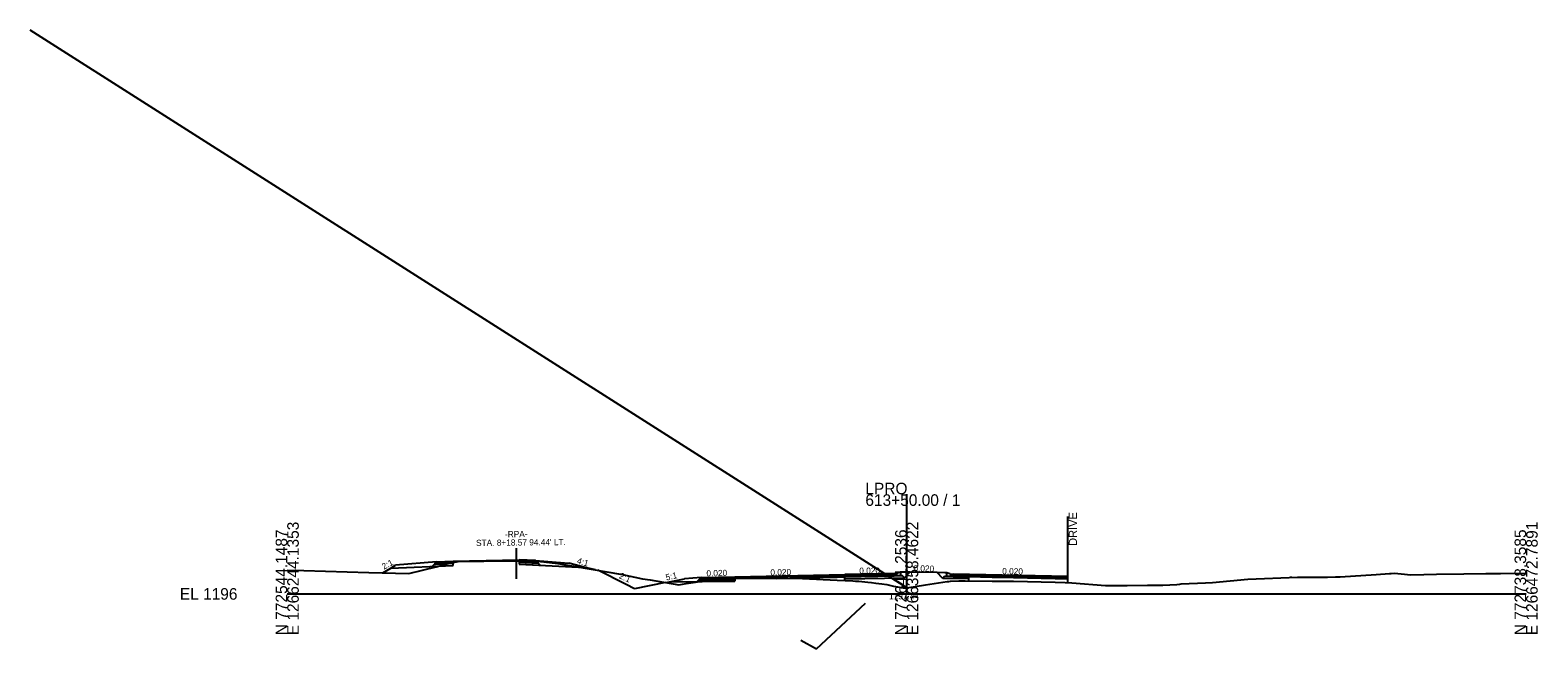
# Model space of a CAD drawing. Extents: x -3833 to 1267678, y -522 to 773248.
# Drawn here: x 1937.8 to 2302.8, y 4486.7 to 4636.5 of the extents above; entities that cross this region are included whole.
import ezdxf

# ---------------------------------------------------------------- set-up
doc = ezdxf.new("R2010")
doc.units = 0
for name, color, linetype in [('Exist Cross Section Cell', 7, 'Continuous'), ('Exist XS Center Line Elevation Label', 7, 'Continuous'), ('Exist XS Ground Line', 7, 'Continuous'), ('Prop CMT DNC', 7, 'Continuous'), ('Prop CMT Pvmt Course 1', 7, 'Continuous'), ('Prop CMT Pvmt Course 2', 7, 'Continuous'), ('Prop CMT Pvmt Course 3', 7, 'Continuous'), ('Prop CMT Pvmt Course 4', 7, 'Continuous'), ('Prop CMT Shld Paved Course 1', 7, 'Continuous'), ('Prop CMT Shld Paved Course 2', 7, 'Continuous'), ('Prop CMT Shld Paved Course 4', 7, 'Continuous'), ('Prop CMT Slope Grass', 7, 'Continuous'), ('Prop CMT Subgrade Earthwork', 7, 'Continuous'), ('Prop Conc Curb and Gutter', 7, 'Continuous'), ('Prop Conc Island Cover', 7, 'Continuous'), ('Prop Corridor Mesh Bottom', 7, 'Continuous'), ('Prop XS Ditch Slope Text', 7, 'Continuous'), ('Prop XS Finish Grade', 7, 'Continuous'), ('Prop XS SE Text', 7, 'Continuous'), ('Prop XS Shear Point Element', 7, 'Continuous'), ('Prop XS Shear Point Label', 7, 'Continuous'), ('Scratch_Level_1', 7, 'Continuous'), ('Scratch_Level_5', 7, 'Continuous')]:
    doc.layers.add(name, color=color, linetype=linetype)

msp = doc.modelspace()

# ---------------------------------------------------------------- linework, layer by layer
at = {"layer": 'Exist Cross Section Cell'}
for p, q in [((2150, 4500), (2150, 4524.12)), ((2000, 4500), (2150, 4500)), ((2150, 4500), (2300, 4500))]:
    msp.add_line(p, q, dxfattribs=at)
at = {"layer": 'Exist XS Ground Line'}
for p, q in [((2000.02, 4505.78), (2003.99, 4505.69)), ((2003.99, 4505.69), (2019.76, 4505.21)), ((2019.76, 4505.21), (2029.42, 4504.95)), ((2029.42, 4504.95), (2036.1, 4506.57)), ((2036.1, 4506.57), (2039.56, 4507.5)), ((2039.56, 4507.5), (2039.87, 4507.55)), ((2039.87, 4507.55), (2041.43, 4507.81)), ((2041.43, 4507.81), (2047.6, 4507.89)), ((2047.6, 4507.89), (2057.8, 4508)), ((2057.8, 4508), (2058.11, 4508)), ((2058.11, 4508), (2058.98, 4507.9)), ((2058.98, 4507.9), (2059.69, 4508.04)), ((2059.69, 4508.04), (2062.1, 4507.79)), ((2062.1, 4507.79), (2065.54, 4507.39)), ((2065.54, 4507.39), (2081.17, 4504.66)), ((2081.17, 4504.66), (2086.03, 4503.69)), ((2086.03, 4503.69), (2087.88, 4503.37)), ((2087.88, 4503.37), (2094.84, 4502.2)), ((2094.84, 4502.2), (2096.64, 4502.53)), ((2096.64, 4502.53), (2102.17, 4503.35)), ((2102.17, 4503.35), (2104.31, 4503.49)), ((2104.31, 4503.49), (2107.3, 4503.77)), ((2107.3, 4503.77), (2110.15, 4503.82)), ((2110.15, 4503.82), (2112.3, 4503.85)), ((2112.3, 4503.85), (2117.65, 4503.78)), ((2117.65, 4503.78), (2124.75, 4503.7)), ((2124.75, 4503.7), (2133.14, 4503.34)), ((2133.14, 4503.34), (2136.99, 4503.16)), ((2136.99, 4503.16), (2137.6, 4503.12)), ((2137.6, 4503.12), (2138.42, 4503.05)), ((2138.42, 4503.05), (2140.56, 4502.87)), ((2140.56, 4502.87), (2141.45, 4502.79)), ((2141.45, 4502.79), (2142.51, 4502.63)), ((2142.51, 4502.63), (2143.97, 4502.41)), ((2143.97, 4502.41), (2145.22, 4502.28)), ((2145.22, 4502.28), (2146.78, 4501.89)), ((2146.78, 4501.89), (2149.61, 4501.38)), ((2150, 4501.44), (2154.54, 4502.19)), ((2154.54, 4502.19), (2159.81, 4502.99)), ((2159.81, 4502.99), (2160.24, 4503.03)), ((2160.24, 4503.03), (2160.65, 4503.08)), ((2160.65, 4503.08), (2162.67, 4503.13)), ((2162.67, 4503.13), (2164.18, 4503.16)), ((2164.18, 4503.16), (2170.74, 4503.12)), ((2170.74, 4503.12), (2175.88, 4503.09)), ((2175.88, 4503.09), (2185.92, 4502.84)), ((2185.92, 4502.84), (2188.41, 4502.78)), ((2188.41, 4502.78), (2189.97, 4502.68)), ((2189.97, 4502.68), (2198.11, 4502.06)), ((2198.11, 4502.06), (2199.61, 4502.03)), ((2199.61, 4502.03), (2203.41, 4502.03)), ((2203.41, 4502.03), (2208.34, 4502.12)), ((2208.34, 4502.12), (2212.06, 4502.08)), ((2212.06, 4502.08), (2215.43, 4502.24)), ((2215.43, 4502.24), (2216.13, 4502.33)), ((2216.13, 4502.33), (2216.45, 4502.44)), ((2216.45, 4502.44), (2222.37, 4502.71)), ((2222.37, 4502.71), (2224.07, 4502.75)), ((2224.07, 4502.75), (2232.61, 4503.57)), ((2232.61, 4503.57), (2244.65, 4504.08)), ((2244.65, 4504.08), (2251.91, 4504.02)), ((2251.91, 4504.02), (2253.84, 4504.1)), ((2253.84, 4504.1), (2254.94, 4504.16)), ((2254.94, 4504.16), (2263.66, 4504.71)), ((2263.66, 4504.71), (2266.88, 4504.94)), ((2266.88, 4504.94), (2267.29, 4504.95)), ((2267.29, 4504.95), (2268.13, 4504.99)), ((2268.13, 4504.99), (2269.75, 4504.85)), ((2269.75, 4504.85), (2272.05, 4504.6)), ((2272.05, 4504.6), (2275.22, 4504.73)), ((2275.22, 4504.73), (2278.26, 4504.77)), ((2278.26, 4504.77), (2284.89, 4504.9)), ((2284.89, 4504.9), (2290.27, 4504.95)), ((2290.27, 4504.95), (2293.77, 4504.96)), ((2293.77, 4504.96), (2300, 4505.06)), ((2149.61, 4501.38), (2150, 4501.44))]:
    msp.add_line(p, q, dxfattribs=at)
at = {"layer": 'Prop CMT Pvmt Course 1'}
for p, q in [((2040.15, 4507.92), (2052.15, 4508.16)), ((2040.15, 4507.92), (2040.15, 4507.92)), ((2052.15, 4508.16), (2056.15, 4508.24)), ((2052.15, 4508.16), (2052.15, 4508.16)), ((2056.15, 4508.24), (2056.15, 4508.24)), ((2108.42, 4504.15), (2135, 4504.68)), ((2135, 4504.43), (2108.42, 4503.9)), ((2108.42, 4503.9), (2108.42, 4504.15)), ((2108.42, 4504.15), (2108.42, 4504.15)), ((2135, 4504.68), (2135, 4504.68)), ((2135, 4504.68), (2135, 4504.68)), ((2135, 4504.68), (2135, 4504.43)), ((2135, 4504.43), (2135, 4504.43)), ((2189, 4504.2), (2161.22, 4504.76)), ((2165, 4504.68), (2165, 4504.68)), ((2165, 4504.68), (2165, 4504.68)), ((2165, 4504.68), (2165, 4504.43)), ((2165, 4504.43), (2189, 4503.95)), ((2165, 4504.43), (2165, 4504.43)), ((2189, 4504.2), (2189, 4504.2))]:
    msp.add_line(p, q, dxfattribs=at)
at = {"layer": 'Prop CMT Pvmt Course 2'}
for p, q in [((2147, 4504.67), (2135, 4504.43)), ((2135, 4504.43), (2135, 4504.43)), ((2135, 4504.43), (2135, 4504.1)), ((2135, 4504.1), (2147, 4504.34)), ((2135, 4504.1), (2135, 4504.1)), ((2150, 4504.73), (2150, 4504.73)), ((2150, 4504.73), (2150, 4504.73)), ((2150, 4504.4), (2150, 4504.4)), ((2150, 4504.4), (2150, 4504.4)), ((2165, 4504.43), (2161.22, 4504.51)), ((2161.22, 4504.18), (2165, 4504.1)), ((2165, 4504.43), (2165, 4504.43)), ((2165, 4504.1), (2165, 4504.1))]:
    msp.add_line(p, q, dxfattribs=at)
at = {"layer": 'Prop CMT Pvmt Course 3'}
for p, q in [((2149.01, 4504.38), (2147, 4504.34)), ((2149.46, 4503.93), (2149.01, 4504.38))]:
    msp.add_line(p, q, dxfattribs=at)
at = {"layer": 'Prop CMT Pvmt Course 4'}
for p, q in [((2135, 4504.1), (2147, 4504.34)), ((2135, 4503.25), (2135, 4504.1)), ((2135, 4504.1), (2135, 4504.1)), ((2135, 4504.1), (2135, 4504.1)), ((2135, 4503.64), (2149.46, 4503.93)), ((2135, 4503.27), (2135, 4503.27)), ((2150, 4504.4), (2150, 4504.4)), ((2150, 4504.4), (2150, 4504.4)), ((2159.2, 4504.22), (2158.75, 4503.77)), ((2159.71, 4504.21), (2159.2, 4504.22)), ((2165, 4504.1), (2165, 4504.1)), ((2165, 4504.1), (2165, 4504.1)), ((2165, 4504.1), (2165, 4503.64)), ((2165, 4503.27), (2165, 4503.27))]:
    msp.add_line(p, q, dxfattribs=at)
at = {"layer": 'Prop CMT Shld Paved Course 1'}
for p, q in [((2035.91, 4507.49), (2036.16, 4507.75)), ((2036.16, 4507.75), (2040.15, 4507.92)), ((2040.15, 4507.92), (2040.16, 4507.6)), ((2056.15, 4508.24), (2056.15, 4508.24)), ((2056.15, 4508.24), (2056.15, 4508.24)), ((2056.15, 4508.24), (2056.15, 4507.99)), ((2060.15, 4508.08), (2056.15, 4508.24)), ((2056.15, 4507.99), (2056.15, 4507.99)), ((2056.15, 4507.99), (2060.41, 4507.82)), ((2060.41, 4507.82), (2060.15, 4508.08)), ((2060.15, 4508.08), (2060.15, 4508.08)), ((2099.98, 4503.73), (2100.24, 4503.99)), ((2108.42, 4503.9), (2099.98, 4503.73)), ((2100.24, 4503.99), (2108.42, 4504.15)), ((2100.24, 4503.99), (2100.24, 4503.99)), ((2108.42, 4504.15), (2108.42, 4504.15)), ((2108.42, 4504.15), (2108.42, 4504.15)), ((2108.42, 4504.15), (2108.42, 4503.9)), ((2108.42, 4503.9), (2108.42, 4503.9)), ((2147, 4504.92), (2135, 4504.68)), ((2135, 4504.68), (2135, 4504.68)), ((2135, 4504.68), (2135, 4504.43)), ((2135, 4504.43), (2147, 4504.67)), ((2150, 4504.73), (2150, 4504.73)), ((2150, 4504.73), (2150, 4504.73)), ((2165, 4504.43), (2165, 4504.68)), ((2165, 4504.68), (2165, 4504.68))]:
    msp.add_line(p, q, dxfattribs=at)
at = {"layer": 'Prop CMT Shld Paved Course 2'}
for p, q in [((2035.57, 4507.14), (2035.91, 4507.49)), ((2040.17, 4507.34), (2035.57, 4507.14)), ((2035.91, 4507.49), (2040.16, 4507.67)), ((2056.15, 4507.99), (2056.15, 4507.99)), ((2056.15, 4507.99), (2056.15, 4507.99)), ((2056.15, 4507.99), (2056.15, 4507.66)), ((2060.41, 4507.82), (2056.15, 4507.99)), ((2056.15, 4507.66), (2056.15, 4507.66)), ((2056.15, 4507.66), (2060.76, 4507.47)), ((2060.76, 4507.47), (2060.41, 4507.82)), ((2060.41, 4507.82), (2060.41, 4507.82)), ((2099.64, 4503.39), (2099.98, 4503.73)), ((2108.42, 4503.57), (2099.64, 4503.39)), ((2099.98, 4503.73), (2108.42, 4503.9)), ((2099.98, 4503.73), (2099.98, 4503.73)), ((2112.3, 4503.98), (2108.42, 4503.9)), ((2108.42, 4503.9), (2108.42, 4503.9)), ((2108.42, 4503.9), (2108.42, 4503.9)), ((2108.42, 4503.9), (2108.43, 4503.57)), ((2108.42, 4503.9), (2108.42, 4503.9)), ((2108.42, 4503.9), (2108.42, 4503.9)), ((2108.42, 4503.9), (2108.42, 4503.79)), ((2108.42, 4503.79), (2109.82, 4503.82)), ((2108.42, 4503.79), (2108.42, 4503.79)), ((2108.42, 4503.57), (2108.42, 4503.57)), ((2109.82, 4503.82), (2110.83, 4503.83)), ((2110.83, 4503.83), (2112.3, 4503.85)), ((2117.65, 4504.09), (2112.3, 4503.98)), ((2112.3, 4503.98), (2112.3, 4503.98)), ((2112.3, 4503.98), (2112.3, 4503.98)), ((2112.3, 4503.85), (2112.3, 4503.85)), ((2112.3, 4503.85), (2112.3, 4503.85)), ((2112.3, 4503.85), (2115.82, 4503.81)), ((2115.82, 4503.81), (2117.65, 4503.78)), ((2124.75, 4504.23), (2117.65, 4504.09)), ((2117.65, 4504.09), (2117.65, 4504.09)), ((2117.65, 4503.78), (2117.65, 4503.78)), ((2117.65, 4503.78), (2118.56, 4503.77)), ((2118.56, 4503.77), (2124.75, 4503.9)), ((2118.56, 4503.77), (2118.56, 4503.77)), ((2133.14, 4504.4), (2124.75, 4504.23)), ((2124.75, 4504.23), (2124.75, 4504.23)), ((2124.75, 4504.23), (2124.75, 4504.23)), ((2124.75, 4503.9), (2133.14, 4504.06)), ((2124.75, 4503.9), (2124.75, 4503.9)), ((2124.75, 4503.9), (2124.75, 4503.9)), ((2135, 4504.43), (2133.14, 4504.4)), ((2133.14, 4504.4), (2133.14, 4504.4)), ((2133.14, 4504.06), (2135, 4504.1)), ((2133.14, 4504.06), (2133.14, 4504.06)), ((2135, 4504.1), (2135, 4504.43)), ((2135, 4504.43), (2135, 4504.43)), ((2165, 4504.1), (2165, 4504.43)), ((2165, 4504.43), (2165, 4504.43)), ((2165, 4504.43), (2170.74, 4504.32)), ((2170.74, 4503.99), (2165, 4504.1)), ((2170.74, 4504.32), (2170.74, 4504.32)), ((2170.74, 4504.32), (2175.88, 4504.22)), ((2175.88, 4503.88), (2170.74, 4503.99)), ((2170.74, 4503.99), (2170.74, 4503.99)), ((2175.88, 4504.22), (2175.88, 4504.22)), ((2175.88, 4504.22), (2175.88, 4504.22)), ((2175.88, 4504.22), (2185.92, 4504.02)), ((2185.92, 4503.68), (2175.88, 4503.88)), ((2175.88, 4503.88), (2175.88, 4503.88)), ((2175.88, 4503.88), (2175.88, 4503.88)), ((2185.92, 4504.02), (2185.92, 4504.02)), ((2185.92, 4504.02), (2188.41, 4503.97)), ((2188.41, 4503.63), (2185.92, 4503.68)), ((2185.92, 4503.68), (2185.92, 4503.68)), ((2188.41, 4503.97), (2189, 4503.95)), ((2189, 4503.62), (2188.41, 4503.63)), ((2189, 4503.95), (2189, 4503.95)), ((2189, 4503.95), (2189, 4503.95)), ((2189, 4503.62), (2189, 4503.62))]:
    msp.add_line(p, q, dxfattribs=at)
at = {"layer": 'Prop CMT Shld Paved Course 4'}
for p, q in [((2035.12, 4506.67), (2035.57, 4507.14)), ((2035.57, 4507.14), (2036.07, 4507.17)), ((2056.15, 4507.66), (2056.15, 4507.66)), ((2056.15, 4507.66), (2056.15, 4507.66)), ((2056.15, 4507.66), (2056.16, 4507.2)), ((2060.26, 4507.49), (2056.15, 4507.66)), ((2056.16, 4507.2), (2056.16, 4507.2)), ((2056.16, 4507.2), (2061.28, 4506.95)), ((2060.76, 4507.47), (2060.26, 4507.49)), ((2060.26, 4507.49), (2060.26, 4507.49)), ((2061.28, 4506.95), (2060.76, 4507.47)), ((2060.76, 4507.47), (2060.76, 4507.47)), ((2099.17, 4502.93), (2099.64, 4503.39)), ((2108.43, 4503.11), (2099.17, 4502.93)), ((2099.64, 4503.39), (2100.14, 4503.4)), ((2100.14, 4503.4), (2108.43, 4503.57)), ((2108.43, 4503.57), (2108.43, 4503.11))]:
    msp.add_line(p, q, dxfattribs=at)
at = {"layer": 'Prop CMT Slope Grass'}
for p, q in [((2025.08, 4506.25), (2026.25, 4506.95)), ((2036.16, 4507.75), (2026.25, 4506.95)), ((2060.15, 4508.08), (2068.2, 4507.44)), ((2072.18, 4506.43), (2068.2, 4507.44)), ((2148.51, 4505.36), (2150.84, 4505.32)), ((2157.3, 4505.23), (2159.28, 4505.2)), ((2159.28, 4505.2), (2159.71, 4505.19)), ((2092.54, 4502.93), (2096.24, 4503.67)), ((2100.24, 4503.99), (2096.24, 4503.67))]:
    msp.add_line(p, q, dxfattribs=at)
at = {"layer": 'Prop CMT Subgrade Earthwork'}
for p, q in [((2025.08, 4506.25), (2040.18, 4506.88)), ((2040.18, 4506.88), (2040.16, 4507.6)), ((2056.15, 4507.98), (2056.16, 4507.2)), ((2056.16, 4507.2), (2072.18, 4506.43)), ((2149.46, 4503.93), (2150.84, 4505.32)), ((2158.75, 4503.77), (2157.3, 4505.23)), ((2092.54, 4502.93), (2108.43, 4503.11)), ((2108.43, 4503.11), (2108.42, 4503.79)), ((2135, 4503.64), (2149.46, 4503.93)), ((2135, 4503.25), (2135, 4503.64)), ((2164.99, 4503.64), (2158.75, 4503.77)), ((2165, 4503.64), (2165, 4503.16))]:
    msp.add_line(p, q, dxfattribs=at)
at = {"layer": 'Prop Conc Curb and Gutter'}
for p, q in [((2147.75, 4505.11), (2148.51, 4505.36)), ((2148.51, 4505.36), (2148.51, 4505.36)), ((2148.51, 4505.36), (2148.51, 4505.36)), ((2148.51, 4505.36), (2148.51, 4504.37)), ((2159.71, 4505.18), (2159.71, 4505.19)), ((2159.71, 4505.19), (2159.72, 4505.19)), ((2147, 4504.92), (2147.75, 4504.94)), ((2147, 4504.34), (2147, 4504.92)), ((2147, 4504.92), (2147, 4504.92)), ((2148.51, 4504.37), (2147, 4504.34)), ((2147.75, 4504.94), (2147.75, 4505.11)), ((2147.75, 4505.11), (2147.75, 4505.11)), ((2147.75, 4504.94), (2147.75, 4504.94)), ((2148.51, 4504.37), (2148.51, 4504.37)), ((2159.71, 4504.21), (2159.71, 4505.18)), ((2159.73, 4504.21), (2159.71, 4504.21)), ((2159.72, 4505.19), (2160.47, 4504.94)), ((2161.22, 4504.18), (2159.73, 4504.21)), ((2160.47, 4504.94), (2160.47, 4504.94)), ((2160.47, 4504.94), (2160.47, 4504.77)), ((2160.47, 4504.77), (2161.22, 4504.76)), ((2160.47, 4504.77), (2160.47, 4504.77)), ((2161.22, 4504.76), (2161.22, 4504.76)), ((2161.22, 4504.76), (2161.22, 4504.18))]:
    msp.add_line(p, q, dxfattribs=at)
at = {"layer": 'Prop Conc Island Cover'}
for p, q in [((2148.51, 4505.11), (2148.51, 4505.36)), ((2159.71, 4505.19), (2159.71, 4504.94))]:
    msp.add_line(p, q, dxfattribs=at)
at = {"layer": 'Prop Corridor Mesh Bottom'}
for p, q in [((2135, 4504.68), (2135, 4504.43)), ((2243, 4504.19), (2243, 4503.94))]:
    msp.add_line(p, q, dxfattribs=at)
at = {"layer": 'Prop XS Finish Grade'}
for p, q in [((2023.19, 4505.12), (2025.08, 4506.25)), ((2074.69, 4505.79), (2072.18, 4506.43)), ((2150.84, 4505.32), (2157.3, 4505.23)), ((2091.61, 4502.74), (2084.11, 4501.24)), ((2091.61, 4502.74), (2092.54, 4502.93))]:
    msp.add_line(p, q, dxfattribs=at)
msp.add_lwpolyline([(2084.11, 4501.24), (2082.11, 4502.24), (2075.18, 4505.71)], dxfattribs=at)
at = {"layer": 'Prop XS Shear Point Element'}
for p, q in [((2189, 4502.74), (2189, 4518.71)), ((2055.56, 4503.65), (2055.56, 4511.06))]:
    msp.add_line(p, q, dxfattribs=at)
at = {"layer": 'Scratch_Level_1'}
msp.add_line((2150, 4501.44), (1937.75, 4636.5), dxfattribs=at)
at = {"layer": 'Scratch_Level_5'}
for p, q in [((2128.17, 4486.7), (2140.02, 4497.72)), ((2124.38, 4488.8), (2128.17, 4486.7))]:
    msp.add_line(p, q, dxfattribs=at)

# ---------------------------------------------------------------- texts
at = {"layer": 'Exist Cross Section Cell'}
for s, p in [('613+50.00 / 1', (2140, 4521.32)), ('LPRO', (2140, 4524.12)), ('EL 1196', (1974, 4498.6))]:
    msp.add_text(s, height=2.8, dxfattribs=at).set_placement(p)
for s, p in [('E 1266244.1353', (2002.8, 4490)), ('E 1266358.4622', (2152.8, 4490)), ('E 1266472.7891', (2302.8, 4490)), ('N 772544.1487', (2000, 4490)), ('N 772641.2536', (2150, 4490)), ('N 772738.3585', (2300, 4490))]:
    msp.add_text(s, height=2.8, rotation=90, dxfattribs=at).set_placement(p)
at = {"layer": 'Exist XS Center Line Elevation Label'}
msp.add_text('1197.44', height=1.5, dxfattribs=at).set_placement((2145.74, 4498.69))
at = {"layer": 'Prop CMT DNC'}
for p in [(2091.98, 4502.68), (2101, 4504), (2135, 4504.68), (2135, 4504.68), (2147.75, 4504.94), (2160.47, 4504.77), (2165, 4504.68), (2165, 4504.68), (2189, 4504.2), (2189, 4504.2), (2210, 4502.28), (2243, 4504.19), (2245, 4504.07), (2251.49, 4504.02)]:
    msp.add_text('X', height=0.00025, dxfattribs=at).set_placement(p)
at = {"layer": 'Prop XS Ditch Slope Text'}
for s, rotation, p in [('2:1', 28.1814, (2023.39, 4505.83)), ('4:1', 343.6947, (2070.04, 4507.39)), ('5:1', 12.4717, (2091.81, 4503.23)), ('2:1', 335.1076, (2080.23, 4503.87))]:
    msp.add_text(s, height=1.5, rotation=rotation, dxfattribs=at).set_placement(p)
at = {"layer": 'Prop XS SE Text'}
for s, rotation, p in [("STA. 8+18.57 94.44' LT.", 0.5826, (2045.74, 4511.6)), ('-RPA-', 0.5826, (2052.74, 4513.7)), ('0.020', 1.397, (2101.53, 4504.23)), ('0.020', 1.397, (2117.02, 4504.44)), ('0.020', 0.2693, (2138.53, 4504.87)), ('0.020', 358.8542, (2151.63, 4505.45)), ('0.020', 358.8542, (2173.12, 4504.77))]:
    msp.add_text(s, height=1.5, rotation=rotation, dxfattribs=at).set_placement(p)
at = {"layer": 'Prop XS Shear Point Label'}
msp.add_text('DRIVE', height=2, rotation=90, dxfattribs=at).set_placement((2191.26, 4511.63))

doc.saveas('drawing.dxf')
